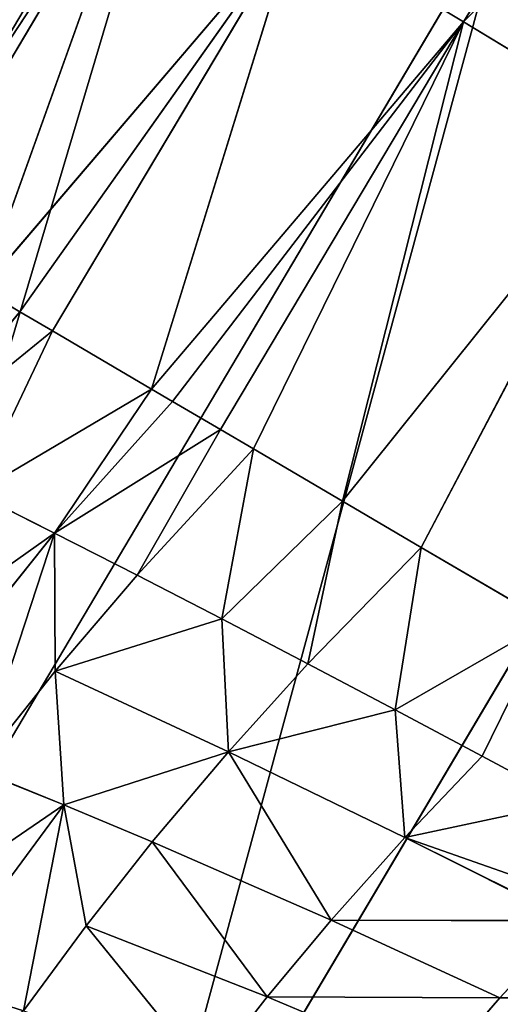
# Model space of a CAD drawing. Extents: x 0 to 605, y 0 to 400.
# Tile 399 of 656: x 31.97 to 33.98, y 294.37 to 298.49. Entities that reach past the tile are written whole.
import ezdxf

# ---------------------------------------------------------------- set-up
doc = ezdxf.new("R2010")
doc.units = 0
doc.header["$LTSCALE"] = 25.4
doc.layers.get('0').update_dxf_attribs({"linetype": 'CONTINUOUS'})

# ---------------------------------------------------------------- blocks, each defined once
blk = doc.blocks.new('ATLANTA610_-_S_STL')
at = {"color": 0}
for p, q in [((31.6694, 113.8025, 102.28), (32.7708, 113.7175, 100.6017)), ((31.6694, 113.8025, 102.28), (32.7708, 113.7175, 100.6017)), ((31.745, 113.7175, 102.3243), (32.7708, 113.7175, 100.6017)), ((31.745, 113.7175, 102.3243), (32.7708, 113.7175, 100.6017)), ((32.7708, 113.7175, 100.6017), (32.0812, 113.3776, 102.5218)), ((32.7708, 113.7175, 100.6017), (32.0812, 113.3776, 102.5218)), ((32.24, 113.2363, 102.615), (32.0812, 113.3776, 102.5218)), ((32.0812, 113.3776, 102.5218), (33.3973, 113.1239, 100.9802)), ((32.0812, 113.3776, 102.5218), (33.3973, 113.1239, 100.9802)), ((32.24, 113.2363, 102.615), (32.0812, 113.3776, 102.5218)), ((32.3761, 113.1239, 102.6949), (31.7346, 113.325, 103.2164)), ((32.3761, 113.1239, 102.6949), (31.7346, 113.325, 103.2164)), ((32.24, 113.2363, 102.615), (31.7346, 113.325, 103.2164)), ((32.24, 113.2363, 102.615), (31.7346, 113.325, 103.2164)), ((32.3761, 113.1239, 102.6949), (32.24, 113.2363, 102.615)), ((32.24, 113.2363, 102.615), (33.3973, 113.1239, 100.9802)), ((32.24, 113.2363, 102.615), (33.3973, 113.1239, 100.9802)), ((32.3761, 113.1239, 102.6949), (32.24, 113.2363, 102.615)), ((32.3851, 112.8377, 103.5415), (31.3623, 113.1072, 104.2651)), ((32.3851, 112.8377, 103.5415), (31.3623, 113.1072, 104.2651)), ((32.3761, 113.1239, 102.6949), (32.0524, 113.0681, 103.374)), ((32.3761, 113.1239, 102.6949), (32.0524, 113.0681, 103.374)), ((32.7904, 112.8256, 102.9381), (32.3761, 113.1239, 102.6949)), ((33.3973, 113.1239, 100.9802), (32.3761, 113.1239, 102.6949)), ((32.7904, 112.8256, 102.9381), (32.3761, 113.1239, 102.6949)), ((33.3973, 113.1239, 100.9802), (32.3761, 113.1239, 102.6949)), ((32.7904, 112.8256, 102.9381), (33.3973, 113.1239, 100.9802)), ((32.7904, 112.8256, 102.9381), (33.3973, 113.1239, 100.9802)), ((32.0524, 113.0681, 103.374), (32.3851, 112.8377, 103.5415)), ((32.0524, 113.0681, 103.374), (32.3851, 112.8377, 103.5415)), ((32.3851, 112.8377, 103.5415), (31.7042, 112.8651, 104.3928)), ((32.3851, 112.8377, 103.5415), (31.7042, 112.8651, 104.3928)), ((32.3851, 112.8377, 103.5415), (32.0588, 112.6504, 104.5309)), ((32.3851, 112.8377, 103.5415), (32.0588, 112.6504, 104.5309)), ((32.8787, 112.7697, 102.9899), (32.3851, 112.8377, 103.5415)), ((32.3851, 112.8377, 103.5415), (33.0797, 112.6521, 103.1079)), ((32.8787, 112.7697, 102.9899), (32.3851, 112.8377, 103.5415)), ((32.7904, 112.8256, 102.9381), (32.3851, 112.8377, 103.5415)), ((32.7904, 112.8256, 102.9381), (32.3851, 112.8377, 103.5415)), ((32.3851, 112.8377, 103.5415), (33.0797, 112.6521, 103.1079)), ((32.3851, 112.8377, 103.5415), (32.7302, 112.6355, 103.7173)), ((32.3851, 112.8377, 103.5415), (32.7302, 112.6355, 103.7173)), ((32.3851, 112.8377, 103.5415), (32.3871, 112.6538, 104.1189)), ((32.3851, 112.8377, 103.5415), (32.3871, 112.6538, 104.1189)), ((32.8787, 112.7697, 102.9899), (32.7904, 112.8256, 102.9381)), ((32.7904, 112.8256, 102.9381), (34.0956, 112.6521, 101.402)), ((32.7904, 112.8256, 102.9381), (34.0956, 112.6521, 101.402)), ((32.8787, 112.7697, 102.9899), (32.7904, 112.8256, 102.9381)), ((33.0797, 112.6521, 103.1079), (32.8787, 112.7697, 102.9899)), ((33.0797, 112.6521, 103.1079), (32.8787, 112.7697, 102.9899)), ((34.0956, 112.6521, 101.402), (32.8787, 112.7697, 102.9899)), ((34.0956, 112.6521, 101.402), (32.8787, 112.7697, 102.9899)), ((32.0588, 112.6504, 104.5309), (32.3871, 112.6538, 104.1189)), ((32.0588, 112.6504, 104.5309), (32.3871, 112.6538, 104.1189)), ((32.0588, 112.6504, 104.5309), (32.4229, 112.4645, 104.678)), ((32.0588, 112.6504, 104.5309), (32.4229, 112.4645, 104.678)), ((33.1121, 112.324, 104.4565), (32.3871, 112.6538, 104.1189)), ((32.3871, 112.6538, 104.1189), (32.4229, 112.4645, 104.678)), ((33.1121, 112.324, 104.4565), (32.3871, 112.6538, 104.1189)), ((33.0845, 112.4628, 103.9), (32.3871, 112.6538, 104.1189)), ((33.0845, 112.4628, 103.9), (32.3871, 112.6538, 104.1189)), ((32.7302, 112.6355, 103.7173), (32.3871, 112.6538, 104.1189)), ((32.7302, 112.6355, 103.7173), (32.3871, 112.6538, 104.1189)), ((32.3871, 112.6538, 104.1189), (32.4229, 112.4645, 104.678)), ((33.0797, 112.6521, 103.1079), (32.7302, 112.6355, 103.7173)), ((33.0797, 112.6521, 103.1079), (32.7302, 112.6355, 103.7173)), ((33.2175, 112.5786, 103.1888), (33.0797, 112.6521, 103.1079)), ((33.0797, 112.6521, 103.1079), (34.0956, 112.6521, 101.402)), ((33.0797, 112.6521, 103.1079), (34.0956, 112.6521, 101.402)), ((33.2175, 112.5786, 103.1888), (33.0797, 112.6521, 103.1079)), ((33.2175, 112.5786, 103.1888), (34.0956, 112.6521, 101.402)), ((33.2175, 112.5786, 103.1888), (34.0956, 112.6521, 101.402)), ((33.5894, 112.4076, 103.4071), (34.0956, 112.6521, 101.402)), ((33.5894, 112.4076, 103.4071), (34.0956, 112.6521, 101.402)), ((34.0956, 112.6521, 101.402), (36.0959, 112.6521, 98.1784)), ((34.0956, 112.6521, 101.402), (34.839, 112.3173, 101.8511)), ((34.0956, 112.6521, 101.402), (36.0959, 112.6521, 98.1784)), ((34.0956, 112.6521, 101.402), (34.839, 112.3173, 101.8511)), ((33.0845, 112.4628, 103.9), (32.7302, 112.6355, 103.7173)), ((33.0845, 112.4628, 103.9), (32.7302, 112.6355, 103.7173)), ((33.2175, 112.5786, 103.1888), (32.7302, 112.6355, 103.7173)), ((33.2175, 112.5786, 103.1888), (32.7302, 112.6355, 103.7173)), ((31.5015, 112.5824, 105.3088), (32.4229, 112.4645, 104.678)), ((31.5015, 112.5824, 105.3088), (32.4229, 112.4645, 104.678)), ((33.0845, 112.4628, 103.9), (33.2175, 112.5786, 103.1888)), ((33.0845, 112.4628, 103.9), (33.2175, 112.5786, 103.1888)), ((33.5894, 112.4076, 103.4071), (33.2175, 112.5786, 103.1888)), ((33.5894, 112.4076, 103.4071), (33.2175, 112.5786, 103.1888)), ((32.4229, 112.4645, 104.678), (31.8747, 112.3894, 105.4195)), ((32.4229, 112.4645, 104.678), (31.8747, 112.3894, 105.4195)), ((32.2546, 112.2253, 105.5401), (32.4229, 112.4645, 104.678)), ((32.2546, 112.2253, 105.5401), (32.4229, 112.4645, 104.678)), ((32.4229, 112.4645, 104.678), (33.1121, 112.324, 104.4565)), ((32.5167, 112.2759, 105.1837), (32.4229, 112.4645, 104.678)), ((32.5167, 112.2759, 105.1837), (32.4229, 112.4645, 104.678)), ((32.7937, 112.3083, 104.8329), (32.4229, 112.4645, 104.678)), ((32.7937, 112.3083, 104.8329), (32.4229, 112.4645, 104.678)), ((32.4229, 112.4645, 104.678), (33.1121, 112.324, 104.4565)), ((33.1121, 112.324, 104.4565), (33.0845, 112.4628, 103.9)), ((33.4454, 112.3204, 104.0881), (33.0845, 112.4628, 103.9)), ((33.1121, 112.324, 104.4565), (33.0845, 112.4628, 103.9)), ((33.4454, 112.3204, 104.0881), (33.0845, 112.4628, 103.9)), ((33.5894, 112.4076, 103.4071), (33.0845, 112.4628, 103.9)), ((33.5894, 112.4076, 103.4071), (33.0845, 112.4628, 103.9)), ((33.5894, 112.4076, 103.4071), (33.4454, 112.3204, 104.0881)), ((33.5894, 112.4076, 103.4071), (33.4454, 112.3204, 104.0881)), ((33.9197, 112.2868, 103.6011), (33.5894, 112.4076, 103.4071)), ((33.5894, 112.4076, 103.4071), (34.839, 112.3173, 101.8511)), ((33.5894, 112.4076, 103.4071), (34.839, 112.3173, 101.8511)), ((33.9197, 112.2868, 103.6011), (33.5894, 112.4076, 103.4071)), ((32.7937, 112.3083, 104.8329), (33.1121, 112.324, 104.4565)), ((32.7937, 112.3083, 104.8329), (33.1121, 112.324, 104.4565)), ((33.8096, 112.2085, 104.28), (33.1121, 112.324, 104.4565)), ((33.1121, 112.324, 104.4565), (33.8512, 112.1152, 104.8143)), ((33.8096, 112.2085, 104.28), (33.1121, 112.324, 104.4565)), ((33.4454, 112.3204, 104.0881), (33.1121, 112.324, 104.4565)), ((33.4454, 112.3204, 104.0881), (33.1121, 112.324, 104.4565)), ((33.5429, 112.0863, 105.1604), (33.1121, 112.324, 104.4565)), ((33.5429, 112.0863, 105.1604), (33.1121, 112.324, 104.4565)), ((33.1121, 112.324, 104.4565), (33.8512, 112.1152, 104.8143)), ((33.9197, 112.2868, 103.6011), (33.4454, 112.3204, 104.0881)), ((33.4454, 112.3204, 104.0881), (33.8096, 112.2085, 104.28)), ((33.9197, 112.2868, 103.6011), (33.4454, 112.3204, 104.0881)), ((33.4454, 112.3204, 104.0881), (33.8096, 112.2085, 104.28)), ((34.839, 112.3173, 101.8511), (33.9197, 112.2868, 103.6011)), ((34.839, 112.3173, 101.8511), (33.9197, 112.2868, 103.6011)), ((32.5167, 112.2759, 105.1837), (32.2546, 112.2253, 105.5401)), ((32.5167, 112.2759, 105.1837), (32.2546, 112.2253, 105.5401)), ((32.7937, 112.3083, 104.8329), (32.5167, 112.2759, 105.1837)), ((32.7937, 112.3083, 104.8329), (32.5167, 112.2759, 105.1837)), ((32.5167, 112.2759, 105.1837), (33.0224, 111.9855, 105.8064)), ((33.2752, 112.0439, 105.4815), (32.5167, 112.2759, 105.1837)), ((33.2752, 112.0439, 105.4815), (32.5167, 112.2759, 105.1837)), ((32.5167, 112.2759, 105.1837), (33.0224, 111.9855, 105.8064)), ((33.5429, 112.0863, 105.1604), (32.7937, 112.3083, 104.8329)), ((32.7937, 112.3083, 104.8329), (33.2752, 112.0439, 105.4815)), ((32.7937, 112.3083, 104.8329), (33.2752, 112.0439, 105.4815)), ((33.5429, 112.0863, 105.1604), (32.7937, 112.3083, 104.8329)), ((33.9197, 112.2868, 103.6011), (33.8096, 112.2085, 104.28)), ((33.9197, 112.2868, 103.6011), (33.8096, 112.2085, 104.28)), ((34.4503, 112.1495, 103.9126), (33.9197, 112.2868, 103.6011)), ((34.4503, 112.1495, 103.9126), (33.9197, 112.2868, 103.6011)), ((34.4503, 112.1495, 103.9126), (33.8096, 112.2085, 104.28)), ((33.8096, 112.2085, 104.28), (34.1744, 112.127, 104.4739)), ((34.4503, 112.1495, 103.9126), (33.8096, 112.2085, 104.28)), ((33.8096, 112.2085, 104.28), (34.1744, 112.127, 104.4739)), ((33.8096, 112.2085, 104.28), (33.8512, 112.1152, 104.8143)), ((33.8096, 112.2085, 104.28), (33.8512, 112.1152, 104.8143)), ((34.1744, 112.127, 104.4739), (34.4503, 112.1495, 103.9126)), ((34.1744, 112.127, 104.4739), (34.4503, 112.1495, 103.9126)), ((33.5429, 112.0863, 105.1604), (33.8512, 112.1152, 104.8143)), ((33.5429, 112.0863, 105.1604), (33.8512, 112.1152, 104.8143)), ((34.1744, 112.127, 104.4739), (33.8512, 112.1152, 104.8143)), ((34.1744, 112.127, 104.4739), (33.8512, 112.1152, 104.8143)), ((33.8512, 112.1152, 104.8143), (34.6225, 112.0343, 105.0848)), ((34.537, 112.0752, 104.6686), (33.8512, 112.1152, 104.8143)), ((34.537, 112.0752, 104.6686), (33.8512, 112.1152, 104.8143)), ((34.5474, 112.0264, 105.1628), (33.8512, 112.1152, 104.8143)), ((34.5474, 112.0264, 105.1628), (33.8512, 112.1152, 104.8143)), ((33.8512, 112.1152, 104.8143), (34.6225, 112.0343, 105.0848)), ((34.1744, 112.127, 104.4739), (34.537, 112.0752, 104.6686)), ((34.1744, 112.127, 104.4739), (34.537, 112.0752, 104.6686)), ((33.5429, 112.0863, 105.1604), (33.2752, 112.0439, 105.4815)), ((33.5429, 112.0863, 105.1604), (33.2752, 112.0439, 105.4815)), ((33.5429, 112.0863, 105.1604), (34.2486, 111.9842, 105.4854)), ((34.5474, 112.0264, 105.1628), (33.5429, 112.0863, 105.1604)), ((33.5429, 112.0863, 105.1604), (34.2486, 111.9842, 105.4854)), ((34.5474, 112.0264, 105.1628), (33.5429, 112.0863, 105.1604)), ((33.0224, 111.9855, 105.8064), (33.2752, 112.0439, 105.4815)), ((33.0224, 111.9855, 105.8064), (33.2752, 112.0439, 105.4815)), ((33.9897, 111.9316, 105.7831), (33.2752, 112.0439, 105.4815)), ((33.9897, 111.9316, 105.7831), (33.2752, 112.0439, 105.4815)), ((34.2486, 111.9842, 105.4854), (33.2752, 112.0439, 105.4815)), ((34.2486, 111.9842, 105.4854), (33.2752, 112.0439, 105.4815)), ((34.2486, 111.9842, 105.4854), (34.5474, 112.0264, 105.1628)), ((34.2486, 111.9842, 105.4854), (34.5474, 112.0264, 105.1628)), ((33.9897, 111.9316, 105.7831), (34.2486, 111.9842, 105.4854)), ((33.9897, 111.9316, 105.7831), (34.2486, 111.9842, 105.4854)), ((571.7642, 111.8268, 106.2319), (34.2486, 111.9842, 105.4854)), ((571.7642, 111.8268, 106.2319), (34.2486, 111.9842, 105.4854)), ((34.2783, 50.7498, 100.8969), (31.2079, 50.7531, 106.0765)), ((34.2783, 50.7498, 100.8969), (31.2079, 50.7531, 106.0765)), ((35.705, 43.3662, 101.7049), (32.6646, 43.3696, 106.8343)), ((35.705, 43.3662, 101.7049), (32.6646, 43.3696, 106.8343))]:
    blk.add_line(p, q, dxfattribs=at)
mesh = blk.add_polyface(dxfattribs=at)
corners = [(31.6694, 113.8025, 102.28), (32.7708, 113.7175, 100.6017), (32.2376, 114.4093, 100.2797)]
mesh.append_faces([[corners[k] for k in face] for face in [(0, 1, 2)]], dxfattribs={"color": 0})
mesh = blk.add_polyface(dxfattribs=at)
corners = [(31.745, 113.7175, 102.3243), (32.7708, 113.7175, 100.6017), (31.6694, 113.8025, 102.28)]
mesh.append_faces([[corners[k] for k in face] for face in [(0, 1, 2)]], dxfattribs={"color": 0})
mesh = blk.add_polyface(dxfattribs=at)
corners = [(32.0812, 113.3776, 102.5218), (32.7708, 113.7175, 100.6017), (31.745, 113.7175, 102.3243)]
mesh.append_faces([[corners[k] for k in face] for face in [(0, 1, 2)]], dxfattribs={"color": 0})
mesh = blk.add_polyface(dxfattribs=at)
corners = [(32.0812, 113.3776, 102.5218), (33.3973, 113.1239, 100.9802), (32.7708, 113.7175, 100.6017)]
mesh.append_faces([[corners[k] for k in face] for face in [(0, 1, 2)]], dxfattribs={"color": 0})
mesh = blk.add_polyface(dxfattribs=at)
corners = [(31.7346, 113.325, 103.2164), (32.24, 113.2363, 102.615), (32.0812, 113.3776, 102.5218)]
mesh.append_faces([[corners[k] for k in face] for face in [(0, 1, 2)]], dxfattribs={"color": 0})
mesh = blk.add_polyface(dxfattribs=at)
corners = [(32.24, 113.2363, 102.615), (33.3973, 113.1239, 100.9802), (32.0812, 113.3776, 102.5218)]
mesh.append_faces([[corners[k] for k in face] for face in [(0, 1, 2)]], dxfattribs={"color": 0})
mesh = blk.add_polyface(dxfattribs=at)
corners = [(32.0524, 113.0681, 103.374), (32.3761, 113.1239, 102.6949), (31.7346, 113.325, 103.2164)]
mesh.append_faces([[corners[k] for k in face] for face in [(0, 1, 2)]], dxfattribs={"color": 0})
mesh = blk.add_polyface(dxfattribs=at)
corners = [(31.7346, 113.325, 103.2164), (32.3761, 113.1239, 102.6949), (32.24, 113.2363, 102.615)]
mesh.append_faces([[corners[k] for k in face] for face in [(0, 1, 2)]], dxfattribs={"color": 0})
mesh = blk.add_polyface(dxfattribs=at)
corners = [(32.3761, 113.1239, 102.6949), (33.3973, 113.1239, 100.9802), (32.24, 113.2363, 102.615)]
mesh.append_faces([[corners[k] for k in face] for face in [(0, 1, 2)]], dxfattribs={"color": 0})
mesh = blk.add_polyface(dxfattribs=at)
corners = [(31.7042, 112.8651, 104.3928), (32.3851, 112.8377, 103.5415), (31.3623, 113.1072, 104.2651)]
mesh.append_faces([[corners[k] for k in face] for face in [(0, 1, 2)]], dxfattribs={"color": 0})
mesh = blk.add_polyface(dxfattribs=at)
corners = [(31.3623, 113.1072, 104.2651), (32.3851, 112.8377, 103.5415), (32.0524, 113.0681, 103.374)]
mesh.append_faces([[corners[k] for k in face] for face in [(0, 1, 2)]], dxfattribs={"color": 0})
mesh = blk.add_polyface(dxfattribs=at)
corners = [(32.0524, 113.0681, 103.374), (32.7904, 112.8256, 102.9381), (32.3761, 113.1239, 102.6949), (32.3851, 112.8377, 103.5415)]
mesh.append_faces([[corners[k] for k in face] for face in [(0, 1, 2), (1, 0, 3)]], dxfattribs={"vtx0": -1, "color": 0})
mesh = blk.add_polyface(dxfattribs=at)
corners = [(32.7904, 112.8256, 102.9381), (33.3973, 113.1239, 100.9802), (32.3761, 113.1239, 102.6949)]
mesh.append_faces([[corners[k] for k in face] for face in [(0, 1, 2)]], dxfattribs={"color": 0})
mesh = blk.add_polyface(dxfattribs=at)
corners = [(33.3973, 113.1239, 100.9802), (36.0959, 112.6521, 98.1784), (35.4079, 113.1239, 97.74), (34.0956, 112.6521, 101.402), (32.7904, 112.8256, 102.9381)]
mesh.append_faces([[corners[k] for k in face] for face in [(0, 1, 2), (3, 0, 4)]], dxfattribs={"vtx0": -1, "color": 0})
mesh.append_faces([[corners[k] for k in face] for face in [(1, 0, 3)]], dxfattribs={"vtx0": -1, "vtx1": -1, "color": 0})
mesh = blk.add_polyface(dxfattribs=at)
corners = [(32.0588, 112.6504, 104.5309), (32.3851, 112.8377, 103.5415), (31.7042, 112.8651, 104.3928)]
mesh.append_faces([[corners[k] for k in face] for face in [(0, 1, 2)]], dxfattribs={"color": 0})
mesh = blk.add_polyface(dxfattribs=at)
corners = [(32.0588, 112.6504, 104.5309), (32.3871, 112.6538, 104.1189), (32.3851, 112.8377, 103.5415)]
mesh.append_faces([[corners[k] for k in face] for face in [(0, 1, 2)]], dxfattribs={"color": 0})
mesh = blk.add_polyface(dxfattribs=at)
corners = [(32.3851, 112.8377, 103.5415), (33.0797, 112.6521, 103.1079), (32.8787, 112.7697, 102.9899)]
mesh.append_faces([[corners[k] for k in face] for face in [(0, 1, 2)]], dxfattribs={"color": 0})
mesh = blk.add_polyface(dxfattribs=at)
corners = [(32.3851, 112.8377, 103.5415), (32.8787, 112.7697, 102.9899), (32.7904, 112.8256, 102.9381)]
mesh.append_faces([[corners[k] for k in face] for face in [(0, 1, 2)]], dxfattribs={"color": 0})
mesh = blk.add_polyface(dxfattribs=at)
corners = [(32.7302, 112.6355, 103.7173), (33.0797, 112.6521, 103.1079), (32.3851, 112.8377, 103.5415)]
mesh.append_faces([[corners[k] for k in face] for face in [(0, 1, 2)]], dxfattribs={"color": 0})
mesh = blk.add_polyface(dxfattribs=at)
corners = [(32.3871, 112.6538, 104.1189), (32.7302, 112.6355, 103.7173), (32.3851, 112.8377, 103.5415)]
mesh.append_faces([[corners[k] for k in face] for face in [(0, 1, 2)]], dxfattribs={"color": 0})
mesh = blk.add_polyface(dxfattribs=at)
corners = [(32.8787, 112.7697, 102.9899), (34.0956, 112.6521, 101.402), (32.7904, 112.8256, 102.9381)]
mesh.append_faces([[corners[k] for k in face] for face in [(0, 1, 2)]], dxfattribs={"color": 0})
mesh = blk.add_polyface(dxfattribs=at)
corners = [(33.0797, 112.6521, 103.1079), (34.0956, 112.6521, 101.402), (32.8787, 112.7697, 102.9899)]
mesh.append_faces([[corners[k] for k in face] for face in [(0, 1, 2)]], dxfattribs={"color": 0})
mesh = blk.add_polyface(dxfattribs=at)
corners = [(31.5015, 112.5824, 105.3088), (32.4229, 112.4645, 104.678), (32.0588, 112.6504, 104.5309)]
mesh.append_faces([[corners[k] for k in face] for face in [(0, 1, 2)]], dxfattribs={"color": 0})
mesh = blk.add_polyface(dxfattribs=at)
corners = [(32.4229, 112.4645, 104.678), (32.3871, 112.6538, 104.1189), (32.0588, 112.6504, 104.5309)]
mesh.append_faces([[corners[k] for k in face] for face in [(0, 1, 2)]], dxfattribs={"color": 0})
mesh = blk.add_polyface(dxfattribs=at)
corners = [(32.4229, 112.4645, 104.678), (33.1121, 112.324, 104.4565), (32.3871, 112.6538, 104.1189)]
mesh.append_faces([[corners[k] for k in face] for face in [(0, 1, 2)]], dxfattribs={"color": 0})
mesh = blk.add_polyface(dxfattribs=at)
corners = [(33.1121, 112.324, 104.4565), (33.0845, 112.4628, 103.9), (32.3871, 112.6538, 104.1189)]
mesh.append_faces([[corners[k] for k in face] for face in [(0, 1, 2)]], dxfattribs={"color": 0})
mesh = blk.add_polyface(dxfattribs=at)
corners = [(32.3871, 112.6538, 104.1189), (33.0845, 112.4628, 103.9), (32.7302, 112.6355, 103.7173)]
mesh.append_faces([[corners[k] for k in face] for face in [(0, 1, 2)]], dxfattribs={"color": 0})
mesh = blk.add_polyface(dxfattribs=at)
corners = [(32.7302, 112.6355, 103.7173), (33.2175, 112.5786, 103.1888), (33.0797, 112.6521, 103.1079)]
mesh.append_faces([[corners[k] for k in face] for face in [(0, 1, 2)]], dxfattribs={"color": 0})
mesh = blk.add_polyface(dxfattribs=at)
corners = [(33.2175, 112.5786, 103.1888), (34.0956, 112.6521, 101.402), (33.0797, 112.6521, 103.1079)]
mesh.append_faces([[corners[k] for k in face] for face in [(0, 1, 2)]], dxfattribs={"color": 0})
mesh = blk.add_polyface(dxfattribs=at)
corners = [(33.5894, 112.4076, 103.4071), (34.0956, 112.6521, 101.402), (33.2175, 112.5786, 103.1888)]
mesh.append_faces([[corners[k] for k in face] for face in [(0, 1, 2)]], dxfattribs={"color": 0})
mesh = blk.add_polyface(dxfattribs=at)
corners = [(33.5894, 112.4076, 103.4071), (34.839, 112.3173, 101.8511), (34.0956, 112.6521, 101.402)]
mesh.append_faces([[corners[k] for k in face] for face in [(0, 1, 2)]], dxfattribs={"color": 0})
mesh = blk.add_polyface(dxfattribs=at)
corners = [(34.0956, 112.6521, 101.402), (36.8284, 112.3173, 98.6452), (36.0959, 112.6521, 98.1784), (34.839, 112.3173, 101.8511)]
mesh.append_faces([[corners[k] for k in face] for face in [(0, 1, 2), (1, 0, 3)]], dxfattribs={"vtx0": -1, "color": 0})
mesh = blk.add_polyface(dxfattribs=at)
corners = [(33.0845, 112.4628, 103.9), (33.2175, 112.5786, 103.1888), (32.7302, 112.6355, 103.7173)]
mesh.append_faces([[corners[k] for k in face] for face in [(0, 1, 2)]], dxfattribs={"color": 0})
mesh = blk.add_polyface(dxfattribs=at)
corners = [(31.8747, 112.3894, 105.4195), (32.4229, 112.4645, 104.678), (31.5015, 112.5824, 105.3088)]
mesh.append_faces([[corners[k] for k in face] for face in [(0, 1, 2)]], dxfattribs={"color": 0})
mesh = blk.add_polyface(dxfattribs=at)
corners = [(33.0845, 112.4628, 103.9), (33.5894, 112.4076, 103.4071), (33.2175, 112.5786, 103.1888)]
mesh.append_faces([[corners[k] for k in face] for face in [(0, 1, 2)]], dxfattribs={"color": 0})
mesh = blk.add_polyface(dxfattribs=at)
corners = [(32.2546, 112.2253, 105.5401), (32.4229, 112.4645, 104.678), (31.8747, 112.3894, 105.4195)]
mesh.append_faces([[corners[k] for k in face] for face in [(0, 1, 2)]], dxfattribs={"color": 0})
mesh = blk.add_polyface(dxfattribs=at)
corners = [(32.2546, 112.2253, 105.5401), (32.5167, 112.2759, 105.1837), (32.4229, 112.4645, 104.678)]
mesh.append_faces([[corners[k] for k in face] for face in [(0, 1, 2)]], dxfattribs={"color": 0})
mesh = blk.add_polyface(dxfattribs=at)
corners = [(32.5167, 112.2759, 105.1837), (32.7937, 112.3083, 104.8329), (32.4229, 112.4645, 104.678)]
mesh.append_faces([[corners[k] for k in face] for face in [(0, 1, 2)]], dxfattribs={"color": 0})
mesh = blk.add_polyface(dxfattribs=at)
corners = [(32.7937, 112.3083, 104.8329), (33.1121, 112.324, 104.4565), (32.4229, 112.4645, 104.678)]
mesh.append_faces([[corners[k] for k in face] for face in [(0, 1, 2)]], dxfattribs={"color": 0})
mesh = blk.add_polyface(dxfattribs=at)
corners = [(33.1121, 112.324, 104.4565), (33.4454, 112.3204, 104.0881), (33.0845, 112.4628, 103.9)]
mesh.append_faces([[corners[k] for k in face] for face in [(0, 1, 2)]], dxfattribs={"color": 0})
mesh = blk.add_polyface(dxfattribs=at)
corners = [(33.4454, 112.3204, 104.0881), (33.5894, 112.4076, 103.4071), (33.0845, 112.4628, 103.9)]
mesh.append_faces([[corners[k] for k in face] for face in [(0, 1, 2)]], dxfattribs={"color": 0})
mesh = blk.add_polyface(dxfattribs=at)
corners = [(33.4454, 112.3204, 104.0881), (33.9197, 112.2868, 103.6011), (33.5894, 112.4076, 103.4071)]
mesh.append_faces([[corners[k] for k in face] for face in [(0, 1, 2)]], dxfattribs={"color": 0})
mesh = blk.add_polyface(dxfattribs=at)
corners = [(33.9197, 112.2868, 103.6011), (34.839, 112.3173, 101.8511), (33.5894, 112.4076, 103.4071)]
mesh.append_faces([[corners[k] for k in face] for face in [(0, 1, 2)]], dxfattribs={"color": 0})
mesh = blk.add_polyface(dxfattribs=at)
corners = [(31.5452, 112.294, 105.926), (32.2546, 112.2253, 105.5401), (31.8747, 112.3894, 105.4195)]
mesh.append_faces([[corners[k] for k in face] for face in [(0, 1, 2)]], dxfattribs={"color": 0})
mesh = blk.add_polyface(dxfattribs=at)
corners = [(33.5429, 112.0863, 105.1604), (33.1121, 112.324, 104.4565), (32.7937, 112.3083, 104.8329)]
mesh.append_faces([[corners[k] for k in face] for face in [(0, 1, 2)]], dxfattribs={"color": 0})
mesh = blk.add_polyface(dxfattribs=at)
corners = [(33.8512, 112.1152, 104.8143), (33.8096, 112.2085, 104.28), (33.1121, 112.324, 104.4565)]
mesh.append_faces([[corners[k] for k in face] for face in [(0, 1, 2)]], dxfattribs={"color": 0})
mesh = blk.add_polyface(dxfattribs=at)
corners = [(33.1121, 112.324, 104.4565), (33.8096, 112.2085, 104.28), (33.4454, 112.3204, 104.0881)]
mesh.append_faces([[corners[k] for k in face] for face in [(0, 1, 2)]], dxfattribs={"color": 0})
mesh = blk.add_polyface(dxfattribs=at)
corners = [(33.5429, 112.0863, 105.1604), (33.8512, 112.1152, 104.8143), (33.1121, 112.324, 104.4565)]
mesh.append_faces([[corners[k] for k in face] for face in [(0, 1, 2)]], dxfattribs={"color": 0})
mesh = blk.add_polyface(dxfattribs=at)
corners = [(33.8096, 112.2085, 104.28), (33.9197, 112.2868, 103.6011), (33.4454, 112.3204, 104.0881)]
mesh.append_faces([[corners[k] for k in face] for face in [(0, 1, 2)]], dxfattribs={"color": 0})
mesh = blk.add_polyface(dxfattribs=at)
corners = [(34.4503, 112.1495, 103.9126), (34.839, 112.3173, 101.8511), (33.9197, 112.2868, 103.6011)]
mesh.append_faces([[corners[k] for k in face] for face in [(0, 1, 2)]], dxfattribs={"color": 0})
mesh = blk.add_polyface(dxfattribs=at)
corners = [(33.0224, 111.9855, 105.8064), (32.5167, 112.2759, 105.1837), (32.2546, 112.2253, 105.5401)]
mesh.append_faces([[corners[k] for k in face] for face in [(0, 1, 2)]], dxfattribs={"color": 0})
mesh = blk.add_polyface(dxfattribs=at)
corners = [(33.2752, 112.0439, 105.4815), (32.7937, 112.3083, 104.8329), (32.5167, 112.2759, 105.1837)]
mesh.append_faces([[corners[k] for k in face] for face in [(0, 1, 2)]], dxfattribs={"color": 0})
mesh = blk.add_polyface(dxfattribs=at)
corners = [(33.0224, 111.9855, 105.8064), (33.2752, 112.0439, 105.4815), (32.5167, 112.2759, 105.1837)]
mesh.append_faces([[corners[k] for k in face] for face in [(0, 1, 2)]], dxfattribs={"color": 0})
mesh = blk.add_polyface(dxfattribs=at)
corners = [(33.2752, 112.0439, 105.4815), (33.5429, 112.0863, 105.1604), (32.7937, 112.3083, 104.8329)]
mesh.append_faces([[corners[k] for k in face] for face in [(0, 1, 2)]], dxfattribs={"color": 0})
mesh = blk.add_polyface(dxfattribs=at)
corners = [(33.8096, 112.2085, 104.28), (34.4503, 112.1495, 103.9126), (33.9197, 112.2868, 103.6011)]
mesh.append_faces([[corners[k] for k in face] for face in [(0, 1, 2)]], dxfattribs={"color": 0})
mesh = blk.add_polyface(dxfattribs=at)
corners = [(34.1744, 112.127, 104.4739), (34.4503, 112.1495, 103.9126), (33.8096, 112.2085, 104.28)]
mesh.append_faces([[corners[k] for k in face] for face in [(0, 1, 2)]], dxfattribs={"color": 0})
mesh = blk.add_polyface(dxfattribs=at)
corners = [(33.8512, 112.1152, 104.8143), (34.1744, 112.127, 104.4739), (33.8096, 112.2085, 104.28)]
mesh.append_faces([[corners[k] for k in face] for face in [(0, 1, 2)]], dxfattribs={"color": 0})
mesh = blk.add_polyface(dxfattribs=at)
corners = [(34.537, 112.0752, 104.6686), (34.4503, 112.1495, 103.9126), (34.1744, 112.127, 104.4739)]
mesh.append_faces([[corners[k] for k in face] for face in [(0, 1, 2)]], dxfattribs={"color": 0})
mesh = blk.add_polyface(dxfattribs=at)
corners = [(34.5474, 112.0264, 105.1628), (33.8512, 112.1152, 104.8143), (33.5429, 112.0863, 105.1604)]
mesh.append_faces([[corners[k] for k in face] for face in [(0, 1, 2)]], dxfattribs={"color": 0})
mesh = blk.add_polyface(dxfattribs=at)
corners = [(33.8512, 112.1152, 104.8143), (34.537, 112.0752, 104.6686), (34.1744, 112.127, 104.4739)]
mesh.append_faces([[corners[k] for k in face] for face in [(0, 1, 2)]], dxfattribs={"color": 0})
mesh = blk.add_polyface(dxfattribs=at)
corners = [(34.6225, 112.0343, 105.0848), (34.537, 112.0752, 104.6686), (33.8512, 112.1152, 104.8143)]
mesh.append_faces([[corners[k] for k in face] for face in [(0, 1, 2)]], dxfattribs={"color": 0})
mesh = blk.add_polyface(dxfattribs=at)
corners = [(34.5474, 112.0264, 105.1628), (34.6225, 112.0343, 105.0848), (33.8512, 112.1152, 104.8143)]
mesh.append_faces([[corners[k] for k in face] for face in [(0, 1, 2)]], dxfattribs={"color": 0})
mesh = blk.add_polyface(dxfattribs=at)
corners = [(34.2486, 111.9842, 105.4854), (33.5429, 112.0863, 105.1604), (33.2752, 112.0439, 105.4815)]
mesh.append_faces([[corners[k] for k in face] for face in [(0, 1, 2)]], dxfattribs={"color": 0})
mesh = blk.add_polyface(dxfattribs=at)
corners = [(34.2486, 111.9842, 105.4854), (34.5474, 112.0264, 105.1628), (33.5429, 112.0863, 105.1604)]
mesh.append_faces([[corners[k] for k in face] for face in [(0, 1, 2)]], dxfattribs={"color": 0})
mesh = blk.add_polyface(dxfattribs=at)
corners = [(33.0224, 111.9855, 105.8064), (33.9897, 111.9316, 105.7831), (33.2752, 112.0439, 105.4815)]
mesh.append_faces([[corners[k] for k in face] for face in [(0, 1, 2)]], dxfattribs={"color": 0})
mesh = blk.add_polyface(dxfattribs=at)
corners = [(33.9897, 111.9316, 105.7831), (34.2486, 111.9842, 105.4854), (33.2752, 112.0439, 105.4815)]
mesh.append_faces([[corners[k] for k in face] for face in [(0, 1, 2)]], dxfattribs={"color": 0})
mesh = blk.add_polyface(dxfattribs=at)
corners = [(571.7642, 111.8268, 106.2319), (34.5474, 112.0264, 105.1628), (34.2486, 111.9842, 105.4854)]
mesh.append_faces([[corners[k] for k in face] for face in [(0, 1, 2)]], dxfattribs={"color": 0})
mesh = blk.add_polyface(dxfattribs=at)
corners = [(571.7642, 111.8268, 106.2319), (34.2486, 111.9842, 105.4854), (33.9897, 111.9316, 105.7831)]
mesh.append_faces([[corners[k] for k in face] for face in [(0, 1, 2)]], dxfattribs={"color": 0})
mesh = blk.add_polyface(dxfattribs=at)
corners = [(29.8834, 58.1737, 105.354), (31.8172, 65.6246, 99.3948), (32.982, 58.1706, 100.1268), (28.6925, 65.6273, 104.6673)]
mesh.append_faces([[corners[k] for k in face] for face in [(0, 1, 2), (1, 0, 3)]], dxfattribs={"vtx0": -1, "color": 0})
mesh = blk.add_polyface(dxfattribs=at)
corners = [(31.2079, 50.7531, 106.0765), (32.982, 58.1706, 100.1268), (34.2783, 50.7498, 100.8969), (29.8834, 58.1737, 105.354)]
mesh.append_faces([[corners[k] for k in face] for face in [(0, 1, 2), (1, 0, 3)]], dxfattribs={"vtx0": -1, "color": 0})
mesh = blk.add_polyface(dxfattribs=at)
corners = [(32.6646, 43.3696, 106.8343), (34.2783, 50.7498, 100.8969), (35.705, 43.3662, 101.7049), (31.2079, 50.7531, 106.0765)]
mesh.append_faces([[corners[k] for k in face] for face in [(0, 1, 2), (1, 0, 3)]], dxfattribs={"vtx0": -1, "color": 0})
mesh = blk.add_polyface(dxfattribs=at)
corners = [(34.252, 36.0271, 107.6271), (35.705, 43.3662, 101.7049), (37.2604, 36.0237, 102.5501), (32.6646, 43.3696, 106.8343)]
mesh.append_faces([[corners[k] for k in face] for face in [(0, 1, 2), (1, 0, 3)]], dxfattribs={"vtx0": -1, "color": 0})

msp = doc.modelspace()

# ---------------------------------------------------------------- block references
at = {"color": 254, "extrusion": (0, -1, 5.55112e-17)}
msp.add_blockref('ATLANTA610_-_S_STL', (-0.2686, -0.0661, -399.8831), dxfattribs=at)

doc.saveas('drawing.dxf')
